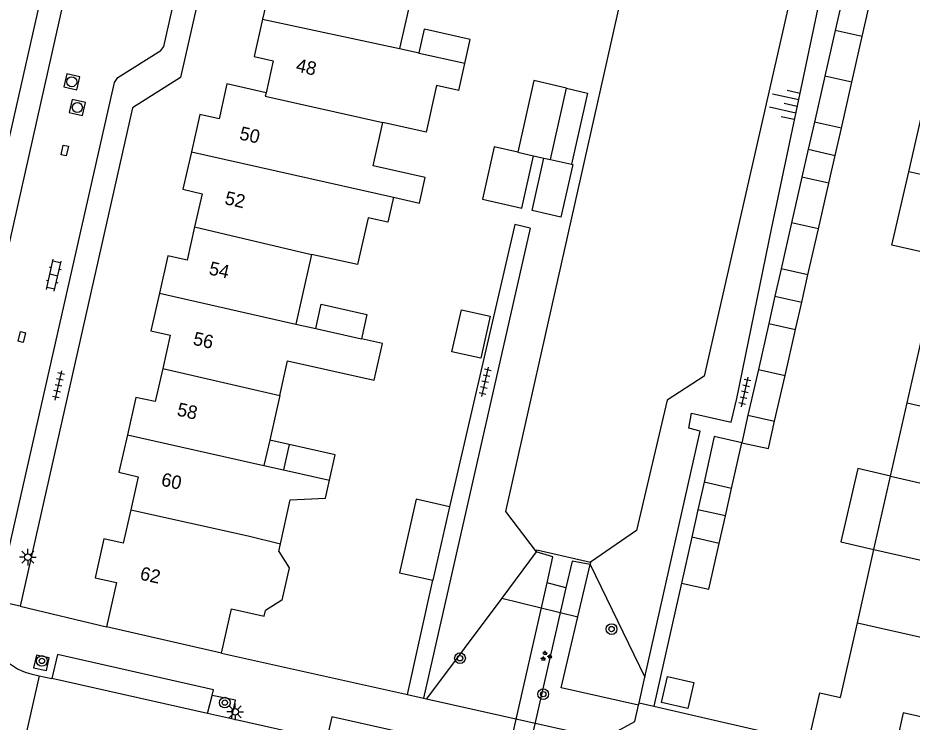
# Model space of a CAD drawing. Extents: x 128999 to 131010, y 395498 to 399007.
# Drawn here: x 129114.2 to 129180.7, y 398713.2 to 398765.6 of the extents above; entities that cross this region are included whole.
import ezdxf

# ---------------------------------------------------------------- set-up
doc = ezdxf.new("R2010")
doc.units = 0
for name, color, linetype in [('gg-afsc-erfafscheiding', 7, 'Continuous'), ('gg-afsc-muur', 7, 'Continuous'), ('gg-anno-huisnummerreeks BGT', 7, 'Continuous'), ('gg-bbg-bijgebouw', 7, 'Continuous'), ('gg-bbg-gedigitaliseerde bebouwing', 7, 'Continuous'), ('gg-bbg-gedigitaliseerde bijgebouw', 7, 'Continuous'), ('gg-bbg-hoofdgebouw', 7, 'Continuous'), ('gg-bbg-luifel en loopbrug', 7, 'Continuous'), ('gg-bbg-tussenscheiding', 7, 'Continuous'), ('gg-knt-bovenkant onderkant talud', 7, 'Continuous'), ('gg-knt-verharding', 7, 'Continuous'), ('gg-knt-verharding nz', 7, 'Continuous'), ('gg-kntw-beschoeiing', 7, 'Continuous'), ('gg-kwrk-duiker nz vlak', 7, 'Continuous'), ('gg-kwrk-uitstroombak niveau min 01', 7, 'Continuous'), ('gt-grn-groengrens', 7, 'Continuous'), ('gt-grn-vlakafsluiter', 7, 'Continuous'), ('gt-grn-weggrens', 7, 'Continuous'), ('gt-symb-boom', 7, 'Continuous'), ('gt-symb-groenvak', 7, 'Continuous'), ('gt-symb-klinker verharding', 7, 'Continuous'), ('gt-symb-kolk center center', 7, 'Continuous'), ('gt-symb-lichtmast', 7, 'Continuous'), ('gt-symb-rioolschacht', 7, 'Continuous'), ('gt-symb-talud symbool', 7, 'Continuous'), ('gt-symb-tegel verharding', 7, 'Continuous')]:
    doc.layers.add(name, color=color, linetype=linetype)

# ---------------------------------------------------------------- blocks, each defined once
blk = doc.blocks.new('gt0-TEG1')
at = {"layer": 'gt-symb-tegel verharding'}
for p, q in [((-1.125, 0), (1.125, 0)), ((-0.9, -0.25), (-0.9, 0.25)), ((-0.45, -0.25), (-0.45, 0.25)), ((0, -0.25), (0, 0.25)), ((0.45, -0.25), (0.45, 0.25)), ((0.9, -0.25), (0.9, 0.25))]:
    blk.add_line(p, q, dxfattribs=at)
blk = doc.blocks.new('gt0-TALUD_1')
at = {"layer": 'gt-symb-talud symbool'}
for p, q in [((-1, -1), (-1, 0)), ((-0.5, -2), (-0.5, 0)), ((0, -1), (0, 0)), ((0.5, -2), (0.5, 0)), ((1, -1), (1, 0))]:
    blk.add_line(p, q, dxfattribs=at)
blk = doc.blocks.new('gt0-KOLKCC')
at = {"layer": 'gt-symb-kolk center center'}
blk.add_lwpolyline([(-0.375, 0.2), (0.375, 0.2), (0.375, -0.2), (-0.375, -0.2)], close=True, dxfattribs=at)
blk = doc.blocks.new('gt0-RS')
at = {"layer": 'gt-symb-rioolschacht'}
blk.add_lwpolyline([(-0.5, -0.5), (0.5, -0.5), (0.5, 0.5), (-0.5, 0.5)], close=True, dxfattribs=at)
blk.add_circle((0, 0), 0.375, dxfattribs=at)
blk = doc.blocks.new('gt0-KL1')
at = {"layer": 'gt-symb-klinker verharding'}
for p, q in [((-1.15, 0.3), (1.15, 0.3)), ((-1, -0.3), (-1, 0.3)), ((-0.5, 0.3), (-0.5, 0.45)), ((0, -0.3), (0, 0.3)), ((0.5, 0.3), (0.5, 0.45)), ((1, -0.3), (1, 0.3)), ((-1.15, -0.3), (1.15, -0.3)), ((-0.5, -0.45), (-0.5, -0.3)), ((0.5, -0.45), (0.5, -0.3))]:
    blk.add_line(p, q, dxfattribs=at)
blk = doc.blocks.new('gt0-BOOM')
at = {"layer": 'gt-symb-boom'}
for radius in [0.4, 0.2]:
    blk.add_circle((0, 0), radius, dxfattribs=at)
blk = doc.blocks.new('gt0-LMAST')
at = {"layer": 'gt-symb-lichtmast'}
for p, q in [((-0.182, 0.173), (-0.447, 0.438)), ((-0.005, 0.246), (-0.005, 0.621)), ((0.172, 0.173), (0.437, 0.438)), ((-0.255, -0.004), (-0.63, -0.004)), ((-0.182, -0.181), (-0.447, -0.446)), ((-0.005, -0.254), (-0.005, -0.629)), ((0.437, -0.446), (0.172, -0.181)), ((0.245, -0.004), (0.62, -0.004))]:
    blk.add_line(p, q, dxfattribs=at)
blk.add_circle((-0.005, -0.004), 0.25, dxfattribs=at)
blk = doc.blocks.new('gt0-GRVAK')
at = {"layer": 'gt-symb-groenvak'}
for p, q in [((-0.11, 0.189), (-0.228, 0.24)), ((-0.182, 0.153), (0.088, 0.153)), ((-0.091, 0.211), (-0.156, 0.322)), ((-0.047, 0.214), (-0.047, 0.393)), ((-0.004, 0.211), (0.061, 0.322)), ((0.015, 0.189), (0.133, 0.24)), ((0.262, -0.052), (0.197, 0.059)), ((0.305, -0.049), (0.305, 0.13)), ((0.349, -0.052), (0.414, 0.059)), ((-0.245, -0.228), (-0.363, -0.177)), ((-0.318, -0.264), (-0.047, -0.264)), ((-0.226, -0.206), (-0.291, -0.095)), ((-0.183, -0.203), (-0.183, -0.024)), ((-0.139, -0.206), (-0.074, -0.095)), ((-0.12, -0.228), (-0.002, -0.177)), ((0.243, -0.074), (0.125, -0.023)), ((0.17, -0.11), (0.441, -0.11)), ((0.368, -0.074), (0.486, -0.023))]:
    blk.add_line(p, q, dxfattribs=at)

msp = doc.modelspace()

# ---------------------------------------------------------------- linework, layer by layer
at = {"layer": 'gg-afsc-erfafscheiding'}
msp.add_line((129151.124, 398750), (129146.321, 398729.187), dxfattribs=at)
msp.add_lwpolyline([(129152.322, 398749.95), (129151.171, 398750.202), (129151.124, 398750)], dxfattribs=at)
at = {"layer": 'gg-afsc-muur'}
for p, q in [((129143.195, 398715.221), (129145.078, 398723.715)), ((129129.35, 398718.29), (129143.195, 398715.221))]:
    msp.add_line(p, q, dxfattribs=at)
at = {"layer": 'gg-bbg-bijgebouw'}
for p, q in [((129175.009, 398764.674), (129174.236, 398761.26)), ((129176.254, 398760.805), (129177.032, 398764.218)), ((129174.236, 398761.26), (129173.464, 398757.846)), ((129175.477, 398757.392), (129176.254, 398760.805)), ((129172.537, 398753.751), (129171.765, 398750.337)), ((129173.767, 398749.887), (129174.544, 398753.3)), ((129171.765, 398750.337), (129170.993, 398746.923)), ((129172.989, 398746.474), (129173.767, 398749.887)), ((129170.069, 398742.84), (129169.297, 398739.426)), ((129171.281, 398738.977), (129172.058, 398742.39)), ((129169.297, 398739.426), (129168.524, 398736.012)), ((129170.504, 398735.564), (129171.281, 398738.977)), ((129166.02, 398734.43), (129165.257, 398731.014)), ((129168.06, 398733.96), (129166.02, 398734.43)), ((129167.296, 398730.544), (129168.06, 398733.96)), ((129146.321, 398729.187), (129145.078, 398723.715)), ((129164.345, 398726.935), (129163.58, 398723.51))]:
    msp.add_line(p, q, dxfattribs=at)
for points in [[(129147.455, 398762.201), (129147.86, 398763.99), (129144.45, 398764.76)], [(129136.361, 398742.456), (129136.77, 398744.27), (129140.16, 398743.51), (129139.75, 398741.692)], [(129137.375, 398731.171), (129137.8, 398733.06), (129134.386, 398733.831)], [(129146.321, 398729.187), (129143.835, 398729.752), (129142.59, 398724.272), (129145.078, 398723.715)], [(129163.58, 398723.51), (129165.62, 398723.05), (129166.384, 398726.466)]]:
    msp.add_lwpolyline(points, dxfattribs=at)
at = {"layer": 'gg-bbg-gedigitaliseerde bebouwing'}
for p, q in [((129143.75, 398768.47), (129142.591, 398763.32)), ((129142.591, 398763.32), (129144.049, 398762.992)), ((129180.495, 398754.147), (129181.748, 398759.585)), ((129184.078, 398753.321), (129180.495, 398754.147)), ((129136.048, 398747.99), (129134.876, 398742.791)), ((129134.876, 398742.791), (129136.361, 398742.456)), ((129133.676, 398737.471), (129132.93, 398734.16)), ((129132.93, 398734.16), (129132.503, 398732.263)), ((129132.503, 398732.263), (129133.959, 398731.936))]:
    msp.add_line(p, q, dxfattribs=at)
for points in [[(129147, 398760.19), (129145.353, 398760.567), (129144.569, 398757.085), (129141.35, 398757.81)], [(129142.131, 398752.253), (129144.082, 398751.814), (129144.511, 398753.721), (129140.626, 398754.594), (129141.35, 398757.81)], [(129142.131, 398752.253), (129141.71, 398750.38), (129140.252, 398750.71)], [(129140.252, 398750.71), (129139.473, 398747.224), (129136.048, 398747.99)], [(129133.676, 398737.471), (129134.26, 398740.06), (129140.699, 398738.608), (129141.314, 398741.339), (129139.75, 398741.692)]]:
    msp.add_lwpolyline(points, dxfattribs=at)
at = {"layer": 'gg-bbg-gedigitaliseerde bijgebouw'}
for p, q in [((129144.049, 398762.992), (129144.45, 398764.76)), ((129177.032, 398764.218), (129175.009, 398764.674)), ((129153.834, 398755.053), (129155.02, 398760.356)), ((129175.477, 398757.392), (129173.464, 398757.846)), ((129151.394, 398755.599), (129152.574, 398755.335)), ((129152.574, 398755.335), (129153.34, 398755.163)), ((129153.834, 398755.053), (129155.387, 398754.703)), ((129174.544, 398753.3), (129172.537, 398753.751)), ((129172.989, 398746.474), (129170.993, 398746.923)), ((129170.069, 398742.84), (129172.058, 398742.39)), ((129168.524, 398736.012), (129170.504, 398735.564)), ((129134.386, 398733.831), (129133.959, 398731.936)), ((129167.296, 398730.544), (129165.257, 398731.014)), ((129166.384, 398726.466), (129164.345, 398726.935))]:
    msp.add_line(p, q, dxfattribs=at)
for points in [[(129155.02, 398760.356), (129152.591, 398760.949), (129151.394, 398755.599)], [(129155.387, 398754.703), (129155.487, 398754.681), (129154.605, 398750.766), (129152.459, 398751.249), (129153.34, 398755.163)], [(129147.197, 398743.859), (129149.343, 398743.375), (129148.64, 398740.254), (129146.493, 398740.737), (129147.197, 398743.859)], [(129162.547, 398716.559), (129164.496, 398716.11), (129164.047, 398714.161), (129162.098, 398714.61), (129162.547, 398716.559)]]:
    msp.add_lwpolyline(points, dxfattribs=at)
at = {"layer": 'gg-bbg-hoofdgebouw'}
for p, q in [((129147, 398760.19), (129147.455, 398762.201)), ((129180.37, 398736.925), (129181.608, 398742.396)), ((129179.137, 398731.469), (129180.37, 398736.925)), ((129177.903, 398726.014), (129179.137, 398731.469)), ((129133.597, 398725.861), (129133.725, 398726.429)), ((129176.669, 398720.558), (129177.903, 398726.014)), ((129129.35, 398718.29), (129120.79, 398720.24))]:
    msp.add_line(p, q, dxfattribs=at)
for points in [[(129135.021, 398770.454), (129134.46, 398767.97), (129133.03, 398768.29), (129132.401, 398765.51)], [(129132.401, 398765.51), (129131.77, 398762.72), (129133.2, 398762.4), (129132.66, 398760.02)], [(129132.66, 398760.02), (129129.74, 398760.68), (129129.16, 398758.08), (129127.73, 398758.4), (129127.101, 398755.623)], [(129127.101, 398755.623), (129126.47, 398752.84), (129127.9, 398752.51), (129127.34, 398750.029)], [(129127.34, 398750.029), (129126.78, 398747.55), (129125.35, 398747.87), (129124.721, 398745.091)], [(129124.721, 398745.091), (129124.09, 398742.3), (129125.53, 398741.98), (129124.967, 398739.487)], [(129124.967, 398739.487), (129124.41, 398737.02), (129122.97, 398737.34), (129122.338, 398734.54)], [(129122.338, 398734.54), (129121.71, 398731.76), (129123.14, 398731.43), (129122.588, 398728.97)], [(129133.725, 398726.429), (129134.462, 398729.698), (129137.076, 398729.84), (129137.375, 398731.171)], [(129122.588, 398728.97), (129122.03, 398726.48), (129120.59, 398726.8), (129119.94, 398723.9), (129121.531, 398723.54), (129120.79, 398720.24)], [(129133.597, 398725.861), (129134.382, 398724.655), (129133.844, 398722.246), (129132.607, 398721.468)], [(129129.35, 398718.29), (129130.09, 398721.59), (129132.51, 398721.04), (129132.607, 398721.468)], [(129173.03, 398711.68), (129173.86, 398715.34), (129175.41, 398714.99), (129176.669, 398720.558)], [(129186.046, 398718.417), (129184.77, 398712.77), (129180.08, 398713.84), (129179.27, 398710.27)]]:
    msp.add_lwpolyline(points, dxfattribs=at)
at = {"layer": 'gg-bbg-luifel en loopbrug'}
for p, q in [((129175.473, 398766.725), (129175.009, 398764.674)), ((129177.032, 398764.218), (129177.499, 398766.268)), ((129173.464, 398757.846), (129173.004, 398755.813)), ((129175.014, 398755.361), (129175.477, 398757.392)), ((129173.004, 398755.813), (129172.537, 398753.751)), ((129173.004, 398755.813), (129175.014, 398755.361)), ((129174.544, 398753.3), (129175.014, 398755.361)), ((129170.993, 398746.923), (129170.531, 398744.881)), ((129172.524, 398744.433), (129172.989, 398746.474)), ((129170.531, 398744.881), (129170.069, 398742.84)), ((129170.531, 398744.881), (129172.524, 398744.433)), ((129172.058, 398742.39), (129172.524, 398744.433)), ((129168.524, 398736.012), (129168.06, 398733.96)), ((129134.386, 398733.831), (129132.93, 398734.16)), ((129165.257, 398731.014), (129164.8, 398728.97)), ((129166.841, 398728.509), (129167.296, 398730.544)), ((129164.8, 398728.97), (129164.345, 398726.935)), ((129166.841, 398728.509), (129164.8, 398728.97)), ((129166.384, 398726.466), (129166.841, 398728.509))]:
    msp.add_line(p, q, dxfattribs=at)
for points in [[(129155.02, 398760.356), (129156.581, 398760.004), (129155.387, 398754.703)], [(129151.394, 398755.599), (129149.647, 398755.992), (129148.768, 398752.09), (129151.695, 398751.431), (129152.574, 398755.335)], [(129182.841, 398747.849), (129179.235, 398748.68), (129180.495, 398754.147)], [(129168.06, 398733.96), (129170.04, 398733.53), (129170.504, 398735.564)], [(129179.137, 398731.469), (129176.701, 398732.03), (129175.445, 398726.58), (129177.903, 398726.014)]]:
    msp.add_lwpolyline(points, dxfattribs=at)
at = {"layer": 'gg-bbg-tussenscheiding'}
for p, q in [((129132.401, 398765.51), (129142.591, 398763.32)), ((129176.254, 398760.805), (129174.236, 398761.26)), ((129127.101, 398755.623), (129142.131, 398752.253)), ((129153.34, 398755.163), (129153.834, 398755.053)), ((129127.34, 398750.029), (129136.048, 398747.99)), ((129173.767, 398749.887), (129171.765, 398750.337)), ((129124.721, 398745.091), (129134.876, 398742.791)), ((129136.361, 398742.456), (129139.75, 398741.692)), ((129124.967, 398739.487), (129133.676, 398737.471)), ((129169.297, 398739.426), (129171.281, 398738.977)), ((129180.37, 398736.925), (129189.741, 398734.77)), ((129122.338, 398734.54), (129132.503, 398732.263)), ((129133.959, 398731.936), (129137.375, 398731.171)), ((129179.137, 398731.469), (129188.515, 398729.344)), ((129177.903, 398726.014), (129187.279, 398723.873)), ((129176.669, 398720.558), (129186.046, 398718.417))]:
    msp.add_line(p, q, dxfattribs=at)
for points in [[(129147.455, 398762.201), (129144.042, 398762.96), (129144.049, 398762.992)], [(129132.66, 398760.02), (129132.604, 398759.773), (129141.35, 398757.81)], [(129122.588, 398728.97), (129131.32, 398727.02), (129133.725, 398726.429)]]:
    msp.add_lwpolyline(points, dxfattribs=at)
at = {"layer": 'gg-knt-bovenkant onderkant talud'}
msp.add_lwpolyline([(129170.297, 398750), (129176.69, 398780.375), (129176.822, 398783.767)], dxfattribs=at)
at = {"layer": 'gg-knt-verharding'}
for p, q in [((129152.322, 398749.95), (129144.369, 398714.926)), ((129163.58, 398723.51), (129161.522, 398714.338)), ((129114.36, 398721.8), (129120.79, 398720.24)), ((129115.16, 398716.75), (129115.778, 398716.611)), ((129115.778, 398716.611), (129114.661, 398711.659)), ((129115.778, 398716.611), (129116.705, 398716.402)), ((129160.42, 398714.592), (129160.848, 398716.495)), ((129128.31, 398713.791), (129128.644, 398715.134)), ((129144.369, 398714.926), (129144.603, 398714.874)), ((129160.38, 398714.413), (129160.42, 398714.592)), ((129161.522, 398714.338), (129173.03, 398711.68)), ((129130.08, 398713.393), (129128.31, 398713.791)), ((129137.164, 398711.798), (129130.08, 398713.393))]:
    msp.add_line(p, q, dxfattribs=at)
for points in [[(129107.928, 398723.816), (129117.59, 398766.74), (129117.75, 398767.02), (129121, 398769.13), (129121.251, 398769.47), (129134.003, 398825.797)], [(129112.735, 398722.731), (129121.38, 398760.8), (129121.62, 398761.16), (129124.82, 398763.18), (129125.04, 398763.47), (129138.809, 398824.702)], [(129127.62, 398805.55), (129119.88, 398771.4), (129116.32, 398769.03), (129106.06, 398723.61)], [(129135.916, 398803.588), (129126.28, 398761.16), (129122.73, 398758.9), (129114.36, 398721.8)], [(129160.848, 398716.495), (129164.969, 398734.827), (129164.116, 398735.045), (129164.31, 398736.154), (129167.283, 398735.48), (129167.698, 398737.246), (129170.297, 398750)], [(129116.528, 398717.93), (129115.58, 398718.143), (129115.347, 398717.202), (129116.326, 398716.992), (129116.528, 398717.93)], [(129128.644, 398715.134), (129128.747, 398715.546), (129117.145, 398718.181), (129116.705, 398716.402)], [(129130.08, 398713.393), (129130.378, 398714.797), (129128.644, 398715.134)], [(129144.603, 398714.874), (129157.79, 398711.92), (129160.11, 398713.21), (129160.38, 398714.413)], [(129143.264, 398712.043), (129143.307, 398712.244), (129137.553, 398713.54), (129137.164, 398711.798)]]:
    msp.add_lwpolyline(points, dxfattribs=at)
msp.add_arc((129115.91, 398720.305), 3.633, 167.70006, 258.08957, dxfattribs=at)
at = {"layer": 'gg-knt-verharding nz'}
msp.add_line((129128.31, 398713.791), (129116.705, 398716.402), dxfattribs=at)
at = {"layer": 'gg-kntw-beschoeiing'}
for points in [[(129173.237, 398797.276), (129164.398, 398790.837), (129150.486, 398728.848), (129152.761, 398725.823)], [(129176.822, 398783.767), (129175.206, 398782.658), (129165.265, 398738.912), (129162.5, 398737.132), (129160.235, 398727.43), (129156.799, 398725.055)]]:
    msp.add_lwpolyline(points, dxfattribs=at)
at = {"layer": 'gg-kwrk-duiker nz vlak'}
for p, q in [((129135.311, 398643.434), (129153.589, 398723.527)), ((129154.967, 398723.142), (129136.757, 398643.139))]:
    msp.add_line(p, q, dxfattribs=at)
at = {"layer": 'gg-kwrk-uitstroombak niveau min 01'}
for p, q in [((129156.799, 398725.055), (129156.768, 398724.899)), ((129154.967, 398723.142), (129153.589, 398723.527))]:
    msp.add_line(p, q, dxfattribs=at)
for points in [[(129152.761, 398725.823), (129152.8, 398725.985), (129156.799, 398725.055)], [(129153.589, 398723.527), (129154.006, 398725.469), (129152.761, 398725.823)], [(129156.768, 398724.899), (129155.441, 398725.144), (129154.967, 398723.142)]]:
    msp.add_lwpolyline(points, dxfattribs=at)
at = {"layer": 'gt-grn-groengrens'}
for p, q in [((129155.855, 398720.994), (129156.768, 398724.899)), ((129150.198, 398722.383), (129155.855, 398720.994))]:
    msp.add_line(p, q, dxfattribs=at)
msp.add_lwpolyline([(129160.38, 398714.413), (129154.624, 398715.703), (129155.855, 398720.994)], dxfattribs=at)
at = {"layer": 'gt-grn-vlakafsluiter'}
for p, q in [((129152.761, 398725.823), (129150.198, 398722.383)), ((129156.768, 398724.899), (129160.848, 398716.495)), ((129150.198, 398722.383), (129144.603, 398714.874))]:
    msp.add_line(p, q, dxfattribs=at)
at = {"layer": 'gt-grn-weggrens'}
for p, q in [((129114.36, 398721.8), (129112.61, 398722.182)), ((129143.195, 398715.221), (129144.369, 398714.926)), ((129160.42, 398714.592), (129161.522, 398714.338))]:
    msp.add_line(p, q, dxfattribs=at)

# ---------------------------------------------------------------- block references
at = {"layer": 'gt-symb-boom'}
for p in [(129158.375, 398720.081), (129115.975, 398717.707), (129147.091, 398717.913), (129153.286, 398715.235), (129129.591, 398714.604)]:
    msp.add_blockref('gt0-BOOM', p, dxfattribs=at)
at = {"layer": 'gt-symb-groenvak'}
msp.add_blockref('gt0-GRVAK', (129153.478, 398718.064), dxfattribs=at)
at = {"layer": 'gt-symb-klinker verharding', "rotation": 77.28466301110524}
msp.add_blockref('gt0-KL1', (129116.859, 398746.439), dxfattribs=at)
at = {"layer": 'gt-symb-kolk center center'}
for p, rotation in [((129117.672, 398755.725), 77.99329168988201), ((129114.482, 398741.835), -103.2438020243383)]:
    msp.add_blockref('gt0-KOLKCC', p, dxfattribs=dict(at, rotation=rotation))
at = {"layer": 'gt-symb-lichtmast'}
for p in [(129114.929, 398725.441), (129130.368, 398713.919)]:
    msp.add_blockref('gt0-LMAST', p, dxfattribs=at)
at = {"layer": 'gt-symb-rioolschacht'}
for p, rotation in [((129118.199, 398760.845), 77.28466301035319), ((129118.612, 398758.929), 77.28466301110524)]:
    msp.add_blockref('gt0-RS', p, dxfattribs=dict(at, rotation=rotation))
at = {"layer": 'gt-symb-talud symbool', "xscale": 1.0004878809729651, "yscale": 1.000487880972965, "rotation": -102.7027319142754}
msp.add_blockref('gt0-TALUD_1', (129172.189, 398759.024), dxfattribs=at)
at = {"layer": 'gt-symb-tegel verharding'}
for p, rotation in [((129117.209, 398738.226), 77.28466301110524), ((129148.965, 398738.497), 77.28466301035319), ((129168.291, 398737.743), 77.28466301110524)]:
    msp.add_blockref('gt0-TEG1', p, dxfattribs=dict(at, rotation=rotation))

# ---------------------------------------------------------------- texts
at = {"layer": 'gg-anno-huisnummerreeks BGT'}
for s, rotation, p in [('48', 347.2, (129134.826, 398761.627)), ('50', 347.2, (129130.618, 398756.562)), ('52', 347.2, (129129.525, 398751.742)), ('54', 347.2, (129128.345, 398746.505)), ('56', 347.2, (129127.161, 398741.272)), ('58', 347.3, (129125.971, 398735.997)), ('60', 347.3, (129124.792, 398730.777)), ('62', 347.4, (129123.217, 398723.779))]:
    msp.add_text(s, height=1, rotation=rotation, dxfattribs=at).set_placement(p)

doc.saveas('drawing.dxf')
